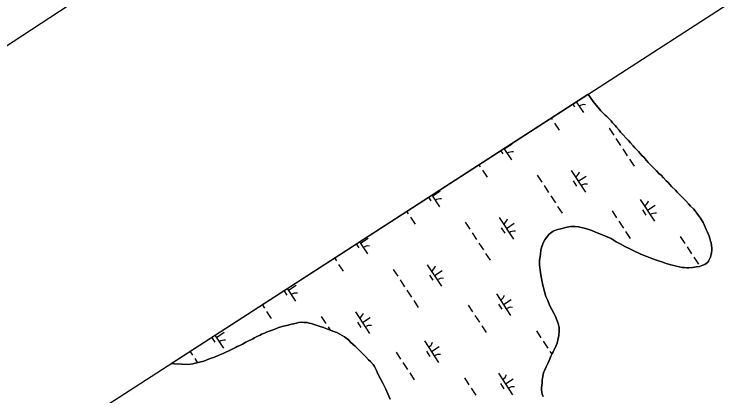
# Model space of a CAD drawing. Extents: x 3945642 to 3966284, y 206476 to 228921.
# Drawn here: x 3953528 to 3954900, y 224730 to 225469 of the extents above; entities that cross this region are included whole.
import ezdxf

# ---------------------------------------------------------------- set-up
doc = ezdxf.new("R2010")
doc.units = 0
for name, color, linetype in [('V-ANNO-SYMB', 7, 'Continuous'), ('V-GRID-FRAM', 7, 'Continuous'), ('V-TOPO-SHOR', 7, 'Continuous'), ('V-WETL-SWMP', 7, 'Continuous')]:
    doc.layers.add(name, color=color, linetype=linetype)

msp = doc.modelspace()

# ---------------------------------------------------------------- linework, layer by layer
at = {"layer": 'V-ANNO-SYMB'}
msp.add_lwpolyline([(3946901.3, 221076.1), (3955966, 207239.3), (3965550.7, 213518.4), (3956486, 227355.2), (3946901.3, 221076.1)], dxfattribs=at)
at = {"layer": 'V-GRID-FRAM'}
msp.add_lwpolyline([(3956475, 226502.1), (3964764.2, 213849), (3957669.1, 209282.6), (3949512, 222000.5), (3956475, 226502.1)], dxfattribs=at)
at = {"layer": 'V-TOPO-SHOR'}
for points in [[(3954711.2, 225229.1), (3954705.3, 225235.3), (3954700.3, 225240.5), (3954697.7, 225244.5), (3954692.7, 225250), (3954689.7, 225253.6), (3954684.7, 225258.5), (3954681.8, 225262.1), (3954676.8, 225267.4), (3954673.5, 225270.7), (3954670.5, 225273.6), (3954665.5, 225278.5), (3954662.2, 225281.8), (3954657.2, 225288), (3954652.9, 225292.6), (3954647.3, 225299.8), (3954641.3, 225308.3), (3954638, 225312.9), (3954637.2, 225313.9)], [(3954545.4, 225004.6), (3954546.3, 225012.2), (3954548.2, 225019.4), (3954551.5, 225027.4), (3954554.1, 225032.3), (3954559, 225038.9), (3954562.2, 225042.9), (3954570.1, 225048.9), (3954576.7, 225051.2), (3954587.5, 225054.2), (3954594.1, 225055.9), (3954603.3, 225058), (3954612.5, 225058), (3954619.1, 225057.1), (3954629.6, 225054.8), (3954636.9, 225052.9), (3954644.5, 225050.3), (3954652.1, 225047), (3954663.3, 225042.5), (3954670.9, 225039.3), (3954681.8, 225034.4), (3954691.7, 225028.2), (3954699.3, 225024.3), (3954709.8, 225018.8), (3954716.8, 225015.2), (3954727, 225010.3), (3954736.9, 225005.4), (3954743.8, 225002.2), (3954750.8, 224999.9), (3954757.7, 224997), (3954767.9, 224993.4), (3954773.9, 224991.5), (3954781.8, 224988.6), (3954786.4, 224986.9), (3954793, 224985), (3954797.3, 224983.7), (3954803.2, 224982.1), (3954807.8, 224980.8), (3954813.7, 224979.5), (3954819.7, 224978.3), (3954823, 224978.3), (3954828.6, 224977.6), (3954832.5, 224977.7), (3954839.1, 224978.4), (3954847, 224979.7), (3954852.6, 224980.7), (3954855.9, 224981.8), (3954859.5, 224983.1), (3954863.1, 224984.4), (3954866, 224986.1), (3954868.7, 224988.1), (3954870.3, 224990.7), (3954872.2, 224994.7), (3954873.9, 224998.3), (3954875.5, 225003.9), (3954876.1, 225006.9), (3954876.8, 225012.2), (3954876.7, 225015.8), (3954876.4, 225020.7), (3954875.4, 225026), (3954874.3, 225029.3), (3954872.7, 225034.8), (3954871.3, 225039.1), (3954868.6, 225046.7), (3954866, 225051.9), (3954862.3, 225060.1), (3954860, 225065.7), (3954855, 225074.2), (3954851.3, 225079.2), (3954848, 225083.4), (3954844, 225088.7), (3954841.1, 225092.3), (3954835.8, 225097.5), (3954831.8, 225101.8), (3954826.2, 225107.6), (3954822.5, 225111.6), (3954815.9, 225117.8), (3954809.6, 225124.3), (3954806.3, 225128.3), (3954799, 225135.1), (3954795.4, 225139.4), (3954792.1, 225143), (3954788.7, 225146.3), (3954783.4, 225151.8), (3954778.5, 225157.1), (3954774.5, 225160.7), (3954769.5, 225165.9), (3954765.9, 225169.2), (3954761.3, 225174.1), (3954758.3, 225177), (3954753.6, 225181.9), (3954750.3, 225185.9), (3954745.7, 225191.4), (3954741.7, 225195.4), (3954735.1, 225203.2), (3954731.8, 225206.5), (3954728.1, 225210.4), (3954724.5, 225214.3), (3954719.2, 225219.9), (3954715.5, 225224.2), (3954711.2, 225229.1)], [(3954550.9, 224728.8), (3954548.9, 224733.4), (3954547.6, 224741), (3954547.5, 224745.9), (3954548.5, 224754.5), (3954548.8, 224761.1), (3954551.6, 224774.6), (3954556.2, 224786.1), (3954560.1, 224793.7), (3954562, 224798.3), (3954564, 224803), (3954565.6, 224806.9), (3954567.9, 224812.2), (3954569.8, 224815.2), (3954572.8, 224820.5), (3954576, 224827.4), (3954577.6, 224832.3), (3954579.6, 224841.2), (3954580.8, 224847.2), (3954581.4, 224856.1), (3954581.4, 224862.3), (3954579.7, 224869.9), (3954578, 224875.5), (3954574.7, 224883.7), (3954571.7, 224888.9), (3954567.1, 224897.1), (3954564.7, 224902), (3954562.1, 224907.6), (3954558.7, 224916.2), (3954556, 224922.4), (3954553, 224932.3), (3954551.3, 224939.2), (3954549.3, 224947.4), (3954546.9, 224960.5), (3954545.2, 224969.1), (3954543.5, 224982.9), (3954543.8, 224991.8), (3954545.4, 225004.6)], [(3953831.5, 224793), (3953837.6, 224792.1), (3953851.8, 224791.2), (3953865, 224790.6), (3953873.5, 224792), (3953886.3, 224795), (3953894.5, 224797.4), (3953906.7, 224802.1), (3953914.9, 224805.1), (3953922.1, 224808.4), (3953931.7, 224812.1), (3953937.2, 224814.4), (3953943.1, 224817.4), (3953949.4, 224820.4), (3953955.6, 224823.8), (3953958.9, 224825.4), (3953964.1, 224827.8), (3953969.4, 224830.4), (3953976, 224834.1), (3953980.6, 224836.4), (3953985.1, 224838.4), (3953989.4, 224840.7), (3953992.4, 224842.4), (3953997.3, 224845.1), (3954003.2, 224847.7), (3954006.2, 224849.4), (3954011.7, 224851.7), (3954016, 224853.4), (3954022.6, 224855.7), (3954028.8, 224858.1), (3954032.1, 224859.4), (3954036, 224860.8), (3954039.3, 224862.1), (3954046.2, 224864.1), (3954051.1, 224865.5), (3954057.7, 224867.1), (3954064, 224868.8), (3954067.6, 224869.5), (3954073.5, 224870.9), (3954077.8, 224871.9), (3954084, 224872.6), (3954088, 224872.3), (3954094.6, 224872), (3954098.2, 224871), (3954101.8, 224870.4), (3954107.7, 224868.1), (3954111.7, 224866.8), (3954119.6, 224864.2), (3954125.9, 224862.3), (3954135.8, 224858.7), (3954145.7, 224854.8), (3954151.6, 224852.6), (3954157.6, 224849.3), (3954166.5, 224844.4), (3954174.1, 224838.2), (3954179, 224833.6), (3954187, 224826.4), (3954191.9, 224821.5), (3954196.9, 224816.6), (3954203.5, 224810.1), (3954207.8, 224805.8), (3954213.1, 224799.9), (3954216.8, 224796.3), (3954221.7, 224791.1), (3954224.7, 224787.2), (3954228.4, 224779.3), (3954231.1, 224773), (3954236.1, 224763.2), (3954240.1, 224756), (3954246.4, 224743.2), (3954250.1, 224734.3), (3954254.7, 224723.8)]]:
    msp.add_lwpolyline(points, dxfattribs=at)
at = {"layer": 'V-WETL-SWMP'}
for p, q in [((3953831.5, 224793), (3954637.2, 225313.9)), ((3954637.2, 225313.9), (3954638, 225312.9)), ((3954638, 225312.9), (3954641.3, 225308.3)), ((3954614.5, 225299.3), (3954628.4, 225278.2)), ((3954614.7, 225299.1), (3954629.7, 225308.9)), ((3954641.3, 225308.3), (3954647.3, 225299.8)), ((3954647.3, 225299.8), (3954652.9, 225292.6)), ((3954608, 225295.1), (3954611.5, 225289.8)), ((3954652.9, 225292.6), (3954657.2, 225288)), ((3954657.2, 225288), (3954662.2, 225281.8)), ((3954662.2, 225281.8), (3954665.5, 225278.5)), ((3954665.5, 225278.5), (3954670.5, 225273.6)), ((3954670.5, 225273.6), (3954673.5, 225270.7)), ((3954566.1, 225268), (3954568.2, 225264.7)), ((3954572.6, 225258), (3954581.3, 225244.6)), ((3954673.5, 225270.7), (3954676.8, 225267.4)), ((3954676.8, 225267.4), (3954681.8, 225262.1)), ((3954681.8, 225262.1), (3954684.7, 225258.5)), ((3954684.7, 225258.5), (3954689.7, 225253.6)), ((3954678.2, 225248.3), (3954687, 225234.9)), ((3954689.7, 225253.6), (3954692.7, 225250)), ((3954692.7, 225250), (3954697.7, 225244.5)), ((3954697.7, 225244.5), (3954700.3, 225240.5)), ((3954700.3, 225240.5), (3954705.3, 225235.3)), ((3954705.3, 225235.3), (3954711.2, 225229.1)), ((3954475.5, 225207.9), (3954490.6, 225217.8)), ((3954691.4, 225228.2), (3954700.2, 225214.9)), ((3954711.2, 225229.1), (3954715.5, 225224.2)), ((3954715.5, 225224.2), (3954719.2, 225219.9)), ((3954719.2, 225219.9), (3954724.5, 225214.3)), ((3954468.4, 225204.8), (3954472.4, 225198.7)), ((3954474.8, 225209), (3954489.2, 225187)), ((3954704.6, 225208.2), (3954713.3, 225194.8)), ((3954724.5, 225214.3), (3954728.1, 225210.4)), ((3954728.1, 225210.4), (3954731.8, 225206.5)), ((3954731.8, 225206.5), (3954735.1, 225203.2)), ((3954735.1, 225203.2), (3954741.7, 225195.4)), ((3954741.7, 225195.4), (3954745.7, 225191.4)), ((3954745.7, 225191.4), (3954750.3, 225185.9)), ((3954426.4, 225177.6), (3954429.1, 225173.5)), ((3954717.7, 225188.1), (3954726.5, 225174.7)), ((3954750.3, 225185.9), (3954753.6, 225181.9)), ((3954753.6, 225181.9), (3954758.3, 225177)), ((3954758.3, 225177), (3954761.3, 225174.1)), ((3954433.4, 225166.8), (3954442.2, 225153.5)), ((3954604.9, 225166.3), (3954632.3, 225124.5)), ((3954761.3, 225174.1), (3954765.9, 225169.2)), ((3954765.9, 225169.2), (3954769.5, 225165.9)), ((3954769.5, 225165.9), (3954774.5, 225160.7)), ((3954539.1, 225157.2), (3954547.9, 225143.8)), ((3954618.6, 225145.4), (3954633.7, 225155.2)), ((3954774.5, 225160.7), (3954778.5, 225157.1)), ((3954778.5, 225157.1), (3954783.4, 225151.8)), ((3954783.4, 225151.8), (3954788.7, 225146.3)), ((3954552.3, 225137.1), (3954561, 225123.7)), ((3954608.9, 225146.2), (3954615.4, 225136.1)), ((3954788.7, 225146.3), (3954792.1, 225143)), ((3954792.1, 225143), (3954795.4, 225139.4)), ((3954795.4, 225139.4), (3954799, 225135.1)), ((3954799, 225135.1), (3954806.3, 225128.3)), ((3954336.4, 225116.8), (3954351.4, 225126.6)), ((3954806.3, 225128.3), (3954809.6, 225124.3)), ((3954809.6, 225124.3), (3954815.9, 225117.8)), ((3954328.7, 225114.5), (3954333.2, 225107.5)), ((3954335.1, 225118.7), (3954350.1, 225095.9)), ((3954565.4, 225117), (3954574.2, 225103.6)), ((3954738.5, 225110.1), (3954765.9, 225068.2)), ((3954815.9, 225117.8), (3954822.5, 225111.6)), ((3954822.5, 225111.6), (3954826.2, 225107.6)), ((3954826.2, 225107.6), (3954831.8, 225101.7)), ((3954578.6, 225096.9), (3954587.3, 225083.6)), ((3954752.2, 225089.2), (3954767.2, 225099)), ((3954831.8, 225101.7), (3954835.8, 225097.5)), ((3954835.8, 225097.5), (3954841.1, 225092.3)), ((3954286.7, 225087.3), (3954289.9, 225082.4)), ((3954683.8, 225088.2), (3954692.6, 225074.8)), ((3954742.4, 225089.9), (3954749, 225079.9)), ((3954841.1, 225092.3), (3954844, 225088.7)), ((3954844, 225088.7), (3954848, 225083.4)), ((3954848, 225083.4), (3954851.3, 225079.2)), ((3954851.3, 225079.2), (3954855, 225074.2)), ((3954294.3, 225075.7), (3954303.1, 225062.3)), ((3954400, 225066), (3954408.7, 225052.6)), ((3954465.8, 225075.1), (3954493.2, 225033.3)), ((3954696.9, 225068.2), (3954705.7, 225054.8)), ((3954855, 225074.2), (3954860, 225065.7)), ((3954860, 225065.7), (3954862.3, 225060.1)), ((3954469.7, 225055), (3954476.3, 225045)), ((3954479.5, 225054.2), (3954494.5, 225064.1)), ((3954587.5, 225054.2), (3954576.7, 225051.2)), ((3954594.1, 225055.9), (3954587.5, 225054.2)), ((3954603.3, 225058), (3954594.1, 225055.9)), ((3954612.5, 225058), (3954603.3, 225058)), ((3954619.1, 225057.1), (3954612.5, 225058)), ((3954629.6, 225054.8), (3954619.1, 225057.1)), ((3954636.9, 225052.9), (3954629.6, 225054.8)), ((3954644.5, 225050.3), (3954636.9, 225052.9)), ((3954862.3, 225060.1), (3954866, 225051.9)), ((3954866, 225051.9), (3954868.6, 225046.7)), ((3954413.1, 225045.9), (3954421.9, 225032.6)), ((3954559, 225038.9), (3954554.1, 225032.3)), ((3954562.2, 225042.9), (3954559, 225038.9)), ((3954570.1, 225048.9), (3954562.2, 225042.9)), ((3954576.7, 225051.2), (3954570.1, 225048.9)), ((3954652.1, 225047), (3954644.5, 225050.3)), ((3954663.3, 225042.5), (3954652.1, 225047)), ((3954670.9, 225039.3), (3954663.3, 225042.5)), ((3954681.8, 225034.4), (3954670.9, 225039.3)), ((3954710.1, 225048.1), (3954718.9, 225034.7)), ((3954815.8, 225038.4), (3954824.5, 225025)), ((3954868.6, 225046.7), (3954871.3, 225039.1)), ((3954871.3, 225039.1), (3954872.7, 225034.8)), ((3954189, 225024.2), (3954194.1, 225016.4)), ((3954195.5, 225028.4), (3954211, 225004.7)), ((3954197.3, 225025.6), (3954212.3, 225035.5)), ((3954426.3, 225025.9), (3954435, 225012.5)), ((3954551.5, 225027.4), (3954548.2, 225019.4)), ((3954554.1, 225032.3), (3954551.5, 225027.4)), ((3954691.7, 225028.2), (3954681.8, 225034.4)), ((3954699.3, 225024.3), (3954691.7, 225028.2)), ((3954709.8, 225018.8), (3954699.3, 225024.3)), ((3954872.7, 225034.8), (3954874.3, 225029.3)), ((3954874.3, 225029.3), (3954875.4, 225026)), ((3954875.4, 225026), (3954876.4, 225020.7)), ((3954546.3, 225012.2), (3954545.4, 225004.6)), ((3954548.2, 225019.4), (3954546.3, 225012.2)), ((3954716.8, 225015.2), (3954709.8, 225018.8)), ((3954727, 225010.3), (3954716.8, 225015.2)), ((3954736.9, 225005.4), (3954727, 225010.3)), ((3954828.9, 225018.3), (3954837.7, 225004.9)), ((3954876.8, 225012.2), (3954876.1, 225006.9)), ((3954876.4, 225020.7), (3954876.7, 225015.8)), ((3954876.7, 225015.8), (3954876.8, 225012.2)), ((3954147, 224997), (3954150.8, 224991.2)), ((3954439.4, 225005.8), (3954448.2, 224992.4)), ((3954545.4, 225004.6), (3954543.8, 224991.8)), ((3954743.8, 225002.2), (3954736.9, 225005.4)), ((3954750.8, 224999.9), (3954743.8, 225002.2)), ((3954757.7, 224997), (3954750.8, 224999.9)), ((3954767.9, 224993.4), (3954757.7, 224997)), ((3954842.1, 224998.2), (3954850.8, 224984.9)), ((3954873.9, 224998.3), (3954872.2, 224994.7)), ((3954875.5, 225003.9), (3954873.9, 224998.3)), ((3954876.1, 225006.9), (3954875.5, 225003.9)), ((3954155.2, 224984.5), (3954163.9, 224971.2)), ((3954326.6, 224984), (3954354, 224942.2)), ((3954543.8, 224991.8), (3954543.5, 224982.9)), ((3954543.5, 224982.9), (3954545.2, 224969.1)), ((3954773.9, 224991.5), (3954767.9, 224993.4)), ((3954781.8, 224988.6), (3954773.9, 224991.5)), ((3954786.4, 224986.9), (3954781.8, 224988.6)), ((3954793, 224985), (3954786.4, 224986.9)), ((3954797.3, 224983.7), (3954793, 224985)), ((3954803.2, 224982.1), (3954797.3, 224983.7)), ((3954859.5, 224983.1), (3954855.9, 224981.8)), ((3954863.1, 224984.4), (3954859.5, 224983.1)), ((3954866, 224986.1), (3954863.1, 224984.4)), ((3954868.7, 224988.1), (3954866, 224986.1)), ((3954870.3, 224990.7), (3954868.7, 224988.1)), ((3954872.2, 224994.7), (3954870.3, 224990.7)), ((3954260.8, 224974.9), (3954269.6, 224961.5)), ((3954340.3, 224963.1), (3954355.4, 224972.9)), ((3954545.2, 224969.1), (3954546.9, 224960.5)), ((3954807.8, 224980.8), (3954803.2, 224982.1)), ((3954813.7, 224979.5), (3954807.8, 224980.8)), ((3954819.7, 224978.3), (3954813.7, 224979.5)), ((3954823, 224978.3), (3954819.7, 224978.3)), ((3954828.6, 224977.6), (3954823, 224978.3)), ((3954832.5, 224977.7), (3954828.6, 224977.6)), ((3954839.1, 224978.4), (3954832.5, 224977.7)), ((3954847, 224979.7), (3954839.1, 224978.4)), ((3954852.6, 224980.7), (3954847, 224979.7)), ((3954855.9, 224981.8), (3954852.6, 224980.7)), ((3954330.6, 224963.9), (3954337.2, 224953.8)), ((3954546.9, 224960.5), (3954549.3, 224947.4)), ((3954058.1, 224934.5), (3954073.2, 224944.3)), ((3954274, 224954.8), (3954282.8, 224941.4)), ((3954549.3, 224947.4), (3954551.3, 224939.2)), ((3954049.3, 224933.9), (3954054.9, 224925.2)), ((3954055.8, 224938.1), (3954071.8, 224913.6)), ((3954287.1, 224934.7), (3954295.9, 224921.3)), ((3954551.3, 224939.2), (3954553, 224932.3)), ((3954553, 224932.3), (3954556, 224922.4)), ((3954300.3, 224914.6), (3954309.1, 224901.3)), ((3954460.2, 224927.8), (3954487.6, 224885.9)), ((3954473.9, 224906.8), (3954489, 224916.7)), ((3954556, 224922.4), (3954558.7, 224916.2)), ((3954558.7, 224916.2), (3954562.1, 224907.6)), ((3954007.3, 224906.7), (3954011.6, 224900.1)), ((3954405.5, 224905.9), (3954414.3, 224892.5)), ((3954464.2, 224907.6), (3954470.7, 224897.6)), ((3954562.1, 224907.6), (3954564.7, 224902)), ((3954564.7, 224902), (3954567.1, 224897.1)), ((3954016, 224893.4), (3954024.8, 224880)), ((3954187.5, 224892.8), (3954214.9, 224851)), ((3954567.1, 224897.1), (3954571.7, 224888.9)), ((3954571.7, 224888.9), (3954574.7, 224883.7)), ((3954121.7, 224883.7), (3954130.5, 224870.3)), ((3954201.2, 224871.9), (3954216.2, 224881.8)), ((3954418.7, 224885.8), (3954427.4, 224872.5)), ((3954574.7, 224883.7), (3954578, 224875.5)), ((3954578, 224875.5), (3954579.7, 224869.9)), ((3954032.1, 224859.4), (3954028.8, 224858.1)), ((3954036, 224860.8), (3954032.1, 224859.4)), ((3954039.3, 224862.1), (3954036, 224860.8)), ((3954046.2, 224864.1), (3954039.3, 224862.1)), ((3954051.1, 224865.5), (3954046.2, 224864.1)), ((3954057.7, 224867.1), (3954051.1, 224865.5)), ((3954064, 224868.8), (3954057.7, 224867.1)), ((3954067.6, 224869.5), (3954064, 224868.8)), ((3954073.5, 224870.9), (3954067.6, 224869.5)), ((3954077.8, 224871.9), (3954073.5, 224870.9)), ((3954084, 224872.6), (3954077.8, 224871.9)), ((3954088, 224872.3), (3954084, 224872.6)), ((3954094.6, 224872), (3954088, 224872.3)), ((3954098.2, 224871), (3954094.6, 224872)), ((3954101.8, 224870.4), (3954098.2, 224871)), ((3954107.7, 224868.1), (3954101.8, 224870.4)), ((3954111.7, 224866.8), (3954107.7, 224868.1)), ((3954119.6, 224864.2), (3954111.7, 224866.8)), ((3954125.9, 224862.3), (3954119.6, 224864.2)), ((3954135.8, 224858.7), (3954125.9, 224862.3)), ((3954134.8, 224863.6), (3954138.9, 224857.5)), ((3954191.4, 224872.7), (3954198, 224862.7)), ((3954431.8, 224865.8), (3954440.6, 224852.4)), ((3954579.7, 224869.9), (3954581.4, 224862.3)), ((3954581.4, 224862.3), (3954581.4, 224856.1)), ((3953916.1, 224847.7), (3953932.7, 224822.4)), ((3953919, 224843.3), (3953934, 224853.2)), ((3954003.2, 224847.7), (3953997.3, 224845.1)), ((3954006.1, 224849.4), (3954003.2, 224847.7)), ((3954011.7, 224851.7), (3954006.1, 224849.4)), ((3954016, 224853.4), (3954011.7, 224851.7)), ((3954022.6, 224855.7), (3954016, 224853.4)), ((3954028.8, 224858.1), (3954022.6, 224855.7)), ((3954145.7, 224854.8), (3954135.8, 224858.7)), ((3954151.6, 224852.6), (3954145.7, 224854.8)), ((3954157.6, 224849.3), (3954151.6, 224852.6)), ((3954166.5, 224844.4), (3954157.6, 224849.3)), ((3954537.5, 224856.1), (3954546.3, 224842.7)), ((3954580.8, 224847.2), (3954579.6, 224841.2)), ((3954581.4, 224856.1), (3954580.8, 224847.2)), ((3953909.6, 224843.6), (3953915.8, 224834.1)), ((3953976, 224834.1), (3953969.4, 224830.4)), ((3953980.6, 224836.4), (3953976, 224834.1)), ((3953985.1, 224838.4), (3953980.6, 224836.4)), ((3953989.4, 224840.7), (3953985.1, 224838.4)), ((3953992.4, 224842.4), (3953989.4, 224840.7)), ((3953997.3, 224845.1), (3953992.4, 224842.4)), ((3954174.1, 224838.2), (3954166.5, 224844.4)), ((3954179, 224833.6), (3954174.1, 224838.2)), ((3954187, 224826.4), (3954179, 224833.6)), ((3954321.1, 224836.6), (3954348.5, 224794.8)), ((3954550.6, 224836), (3954559.4, 224822.6)), ((3954577.6, 224832.3), (3954576, 224827.4)), ((3954579.6, 224841.2), (3954577.6, 224832.3)), ((3953949.4, 224820.4), (3953943.1, 224817.4)), ((3953955.6, 224823.8), (3953949.4, 224820.4)), ((3953958.9, 224825.4), (3953955.6, 224823.8)), ((3953964.1, 224827.8), (3953958.9, 224825.4)), ((3953969.4, 224830.4), (3953964.1, 224827.8)), ((3954191.9, 224821.5), (3954187, 224826.4)), ((3954196.9, 224816.6), (3954191.9, 224821.5)), ((3954334.8, 224815.7), (3954349.8, 224825.6)), ((3954572.8, 224820.5), (3954569.8, 224815.2)), ((3954576, 224827.4), (3954572.8, 224820.5)), ((3953867.6, 224816.4), (3953872.5, 224808.9)), ((3953914.9, 224805.1), (3953906.7, 224802.1)), ((3953922.1, 224808.4), (3953914.9, 224805.1)), ((3953931.7, 224812.1), (3953922.1, 224808.4)), ((3953937.2, 224814.4), (3953931.7, 224812.1)), ((3953943.1, 224817.4), (3953937.2, 224814.4)), ((3954203.5, 224810.1), (3954196.9, 224816.6)), ((3954207.8, 224805.8), (3954203.5, 224810.1)), ((3954213.1, 224799.9), (3954207.8, 224805.8)), ((3954266.4, 224814.8), (3954275.1, 224801.4)), ((3954325, 224816.5), (3954331.6, 224806.5)), ((3954563.8, 224815.9), (3954567.2, 224810.7)), ((3954565.6, 224806.9), (3954564, 224803)), ((3954567.9, 224812.2), (3954565.6, 224806.9)), ((3954569.8, 224815.2), (3954567.9, 224812.2)), ((3953837.6, 224792.1), (3953831.5, 224793)), ((3953851.8, 224791.2), (3953837.6, 224792.1)), ((3953865, 224790.6), (3953851.8, 224791.2)), ((3953873.5, 224792), (3953865, 224790.6)), ((3953886.3, 224795), (3953873.5, 224792)), ((3953876.9, 224802.2), (3953882.2, 224794.1)), ((3953894.5, 224797.4), (3953886.3, 224795)), ((3953906.7, 224802.1), (3953894.5, 224797.4)), ((3954216.8, 224796.3), (3954213.1, 224799.9)), ((3954221.7, 224791.1), (3954216.8, 224796.3)), ((3954224.7, 224787.2), (3954221.7, 224791.1)), ((3954279.5, 224794.7), (3954288.3, 224781.3)), ((3954560.1, 224793.7), (3954556.2, 224786.1)), ((3954562, 224798.3), (3954560.1, 224793.7)), ((3954564, 224803), (3954562, 224798.3)), ((3954228.4, 224779.3), (3954224.7, 224787.2)), ((3954231.1, 224773), (3954228.4, 224779.3)), ((3954556.2, 224786.1), (3954551.6, 224774.6)), ((3954236.1, 224763.2), (3954231.1, 224773)), ((3954240.1, 224756), (3954236.1, 224763.2)), ((3954292.7, 224774.6), (3954301.5, 224761.2)), ((3954398.4, 224764.9), (3954407.1, 224751.6)), ((3954464.1, 224774.1), (3954491.5, 224732.2)), ((3954551.6, 224774.6), (3954548.8, 224761.1)), ((3954246.4, 224743.2), (3954240.1, 224756)), ((3954468.1, 224753.9), (3954474.7, 224743.9)), ((3954477.8, 224753.2), (3954492.9, 224763)), ((3954548.5, 224754.5), (3954547.5, 224745.9)), ((3954548.8, 224761.1), (3954548.5, 224754.5)), ((3954250.1, 224734.3), (3954246.4, 224743.2)), ((3954411.5, 224744.9), (3954420.3, 224731.5)), ((3954547.5, 224745.9), (3954547.6, 224741)), ((3954547.6, 224741), (3954548.9, 224733.4)), ((3954254.7, 224723.8), (3954250.1, 224734.3)), ((3954548.9, 224733.4), (3954550.9, 224728.8))]:
    msp.add_line(p, q, dxfattribs=at)
for centre, start, end in [((3954630, 225276.1), 82.4574, 124.0011), ((3954490.9, 225184.9), 82.4574, 124.0011), ((3954603.7, 225168.6), 302.4575, 344.0011), ((3954633.9, 225122.4), 82.4574, 124.0011), ((3954351.7, 225093.8), 82.4574, 124.0011), ((3954737.3, 225112.4), 302.4575, 344.0011), ((3954767.5, 225066.2), 82.4574, 124.0011), ((3954464.5, 225077.5), 302.4575, 344.0011), ((3954494.8, 225031.3), 82.4574, 124.0011), ((3954212.6, 225002.6), 82.4574, 124.0011), ((3954325.4, 224986.3), 302.4575, 344.0011), ((3954355.7, 224940.1), 82.4574, 124.0011), ((3954073.4, 224911.5), 82.4574, 124.0011), ((3954459, 224930.1), 302.4575, 344.0011), ((3954489.2, 224883.9), 82.4574, 124.0011), ((3954186.2, 224895.2), 302.4575, 344.0011), ((3954216.5, 224848.9), 82.4574, 124.0011), ((3953934.3, 224820.3), 82.4574, 124.0011), ((3954319.8, 224838.9), 302.4575, 344.0011), ((3954350.1, 224792.7), 82.4574, 124.0011), ((3954462.9, 224776.4), 302.4575, 344.0011), ((3954493.2, 224730.2), 82.4574, 124.0011)]:
    msp.add_arc(centre, 17.6, start, end, dxfattribs=at)

doc.saveas('drawing.dxf')
